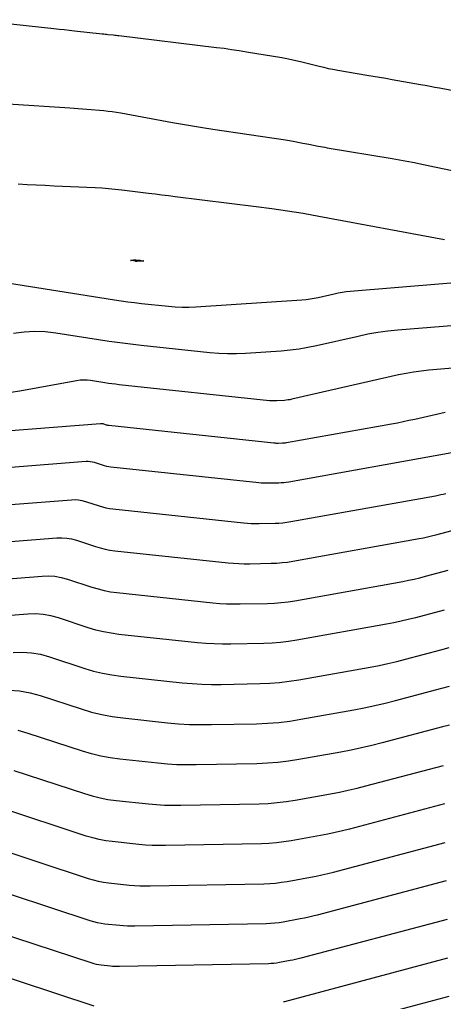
# Model space of a CAD drawing. Extents: x 1354696 to 1366163, y 660729 to 670380.
# Drawn here: x 1362230.8 to 1362266.6, y 664751.2 to 664834 of the extents above; entities that cross this region are included whole.
import ezdxf

# ---------------------------------------------------------------- set-up
doc = ezdxf.new("R2010")
doc.units = 0
doc.layers.add('R_Contours', color=7, linetype='Continuous')

msp = doc.modelspace()

# ---------------------------------------------------------------- linework, layer by layer
at = {"layer": 'R_Contours'}
for points in [[(1362226.63, 664833.998), (1362233.686, 664833.252), (1362234.117, 664833.206), (1362234.549, 664833.16), (1362234.98, 664833.113), (1362235.412, 664833.065), (1362237.767, 664832.805), (1362237.883, 664832.792), (1362238, 664832.78), (1362238.116, 664832.767), (1362238.232, 664832.755), (1362238.697, 664832.707), (1362238.813, 664832.694), (1362238.93, 664832.681), (1362239.046, 664832.668), (1362239.162, 664832.654), (1362247.419, 664831.657), (1362248.054, 664831.577), (1362248.687, 664831.489), (1362249.319, 664831.394), (1362249.951, 664831.292), (1362252.942, 664830.792), (1362253.338, 664830.721), (1362253.732, 664830.643), (1362254.124, 664830.557), (1362254.514, 664830.462), (1362256.073, 664830.069), (1362256.463, 664829.974), (1362256.855, 664829.887), (1362257.249, 664829.809), (1362257.645, 664829.738), (1362260.108, 664829.32), (1362260.643, 664829.229), (1362261.177, 664829.138), (1362261.71, 664829.045), (1362262.244, 664828.952), (1362264.639, 664828.532), (1362265.042, 664828.46), (1362265.445, 664828.387), (1362265.848, 664828.311), (1362266.25, 664828.234), (1362267.858, 664827.922)], [(1362224.59, 664827.226), (1362235.019, 664826.555), (1362235.378, 664826.531), (1362235.737, 664826.504), (1362236.096, 664826.476), (1362236.455, 664826.445), (1362237.891, 664826.317), (1362238.249, 664826.281), (1362238.606, 664826.237), (1362238.962, 664826.184), (1362239.317, 664826.124), (1362243.691, 664825.325), (1362244.539, 664825.174), (1362245.388, 664825.03), (1362246.238, 664824.893), (1362247.09, 664824.764), (1362253.237, 664823.855), (1362253.401, 664823.83), (1362253.566, 664823.803), (1362253.73, 664823.774), (1362253.894, 664823.743), (1362254.548, 664823.616), (1362254.712, 664823.584), (1362254.875, 664823.552), (1362255.039, 664823.52), (1362255.202, 664823.487), (1362255.999, 664823.328), (1362256.186, 664823.291), (1362256.374, 664823.256), (1362256.562, 664823.223), (1362256.75, 664823.191), (1362262.235, 664822.283), (1362262.867, 664822.175), (1362263.497, 664822.06), (1362264.127, 664821.939), (1362264.755, 664821.81), (1362267.856, 664821.158)], [(1362230.662, 664820.137), (1362231.425, 664820.098), (1362232.187, 664820.061), (1362232.949, 664820.024), (1362233.711, 664819.988), (1362237.15, 664819.826), (1362237.717, 664819.794), (1362238.283, 664819.752), (1362238.847, 664819.698), (1362239.411, 664819.635), (1362241.665, 664819.358), (1362242.228, 664819.289), (1362242.792, 664819.22), (1362243.355, 664819.151), (1362243.919, 664819.081), (1362250.765, 664818.238), (1362252.092, 664818.064), (1362253.416, 664817.869), (1362254.737, 664817.654), (1362256.055, 664817.419), (1362266.656, 664815.439)], [(1362270.621, 664812.039), (1362258.709, 664811.054), (1362258.365, 664811.02), (1362258.023, 664810.973), (1362257.683, 664810.914), (1362257.345, 664810.843), (1362255.995, 664810.536), (1362255.657, 664810.466), (1362255.316, 664810.409), (1362254.974, 664810.366), (1362254.63, 664810.336), (1362245.656, 664809.741), (1362245.081, 664809.715), (1362244.507, 664809.715), (1362243.933, 664809.738), (1362243.36, 664809.787), (1362241.068, 664810.031), (1362240.496, 664810.095), (1362239.924, 664810.167), (1362239.354, 664810.246), (1362238.784, 664810.332), (1362228.652, 664811.929)], [(1362269.335, 664808.337), (1362262.732, 664807.791), (1362261.885, 664807.706), (1362261.043, 664807.591), (1362260.205, 664807.447), (1362259.372, 664807.272), (1362255.864, 664806.473), (1362255.124, 664806.32), (1362254.38, 664806.196), (1362253.631, 664806.102), (1362252.879, 664806.037), (1362249.858, 664805.836), (1362249.104, 664805.803), (1362248.349, 664805.801), (1362247.596, 664805.833), (1362246.843, 664805.896), (1362241.061, 664806.512), (1362240.156, 664806.614), (1362239.253, 664806.727), (1362238.351, 664806.852), (1362237.451, 664806.988), (1362233.853, 664807.555), (1362232.954, 664807.659), (1362232.056, 664807.687), (1362231.158, 664807.639), (1362230.262, 664807.515)], [(1362268.048, 664804.636), (1362265.34, 664804.412), (1362264.696, 664804.347), (1362264.054, 664804.259), (1362263.417, 664804.149), (1362262.783, 664804.016), (1362253.766, 664801.962), (1362253.611, 664801.93), (1362253.455, 664801.904), (1362253.298, 664801.884), (1362253.14, 664801.871), (1362252.507, 664801.829), (1362252.349, 664801.821), (1362252.191, 664801.821), (1362252.033, 664801.828), (1362251.875, 664801.841), (1362239.181, 664803.192), (1362238.88, 664803.226), (1362238.579, 664803.264), (1362238.278, 664803.306), (1362237.979, 664803.351), (1362236.78, 664803.54), (1362236.481, 664803.574), (1362236.181, 664803.584), (1362235.883, 664803.568), (1362235.584, 664803.527), (1362230.788, 664802.662), (1362230.043, 664802.537)], [(1362223.498, 664798.817), (1362237.625, 664799.923), (1362237.685, 664799.925), (1362237.744, 664799.921), (1362237.803, 664799.911), (1362237.861, 664799.895), (1362238.091, 664799.819), (1362238.149, 664799.802), (1362238.207, 664799.788), (1362238.267, 664799.776), (1362238.327, 664799.768), (1362252.262, 664798.287), (1362252.352, 664798.279), (1362252.441, 664798.274), (1362252.531, 664798.271), (1362252.621, 664798.272), (1362252.98, 664798.279), (1362253.069, 664798.282), (1362253.159, 664798.289), (1362253.247, 664798.3), (1362253.336, 664798.314), (1362262.203, 664799.899), (1362262.692, 664799.99), (1362263.18, 664800.086), (1362263.666, 664800.188), (1362264.152, 664800.295), (1362266.722, 664800.881)], [(1362267.295, 664797.443), (1362253.508, 664794.978), (1362253.299, 664794.945), (1362253.089, 664794.92), (1362252.878, 664794.903), (1362252.666, 664794.895), (1362251.818, 664794.878), (1362251.607, 664794.877), (1362251.395, 664794.883), (1362251.184, 664794.895), (1362250.973, 664794.914), (1362238.495, 664796.241), (1362238.316, 664796.265), (1362238.138, 664796.298), (1362237.963, 664796.34), (1362237.789, 664796.392), (1362237.1, 664796.619), (1362236.926, 664796.667), (1362236.75, 664796.697), (1362236.573, 664796.709), (1362236.393, 664796.704), (1362223.648, 664795.706)], [(1362223.798, 664792.596), (1362235.16, 664793.485), (1362235.46, 664793.494), (1362235.756, 664793.473), (1362236.049, 664793.423), (1362236.338, 664793.343), (1362237.488, 664792.966), (1362237.777, 664792.879), (1362238.069, 664792.808), (1362238.365, 664792.753), (1362238.664, 664792.713), (1362249.683, 664791.542), (1362250.016, 664791.512), (1362250.349, 664791.492), (1362250.682, 664791.483), (1362251.016, 664791.484), (1362252.353, 664791.511), (1362252.687, 664791.524), (1362253.019, 664791.55), (1362253.35, 664791.589), (1362253.68, 664791.641), (1362265.914, 664793.829), (1362266.131, 664793.87), (1362266.348, 664793.916), (1362266.563, 664793.966), (1362266.777, 664794.02)], [(1362223.949, 664789.485), (1362233.928, 664790.266), (1362234.348, 664790.279), (1362234.762, 664790.25), (1362235.172, 664790.179), (1362235.577, 664790.068), (1362237.186, 664789.539), (1362237.591, 664789.418), (1362238, 664789.318), (1362238.414, 664789.241), (1362238.833, 664789.185), (1362248.393, 664788.169), (1362248.848, 664788.128), (1362249.303, 664788.101), (1362249.758, 664788.089), (1362250.214, 664788.09), (1362252.04, 664788.126), (1362252.495, 664788.144), (1362252.949, 664788.18), (1362253.401, 664788.234), (1362253.851, 664788.305), (1362264.533, 664790.215), (1362264.883, 664790.281), (1362265.232, 664790.355), (1362265.579, 664790.436), (1362265.925, 664790.523), (1362267.304, 664790.89)], [(1362224.099, 664786.374), (1362232.695, 664787.047), (1362233.235, 664787.063), (1362233.768, 664787.026), (1362234.295, 664786.936), (1362234.815, 664786.792), (1362236.884, 664786.112), (1362237.404, 664785.956), (1362237.931, 664785.829), (1362238.463, 664785.729), (1362239.001, 664785.657), (1362247.104, 664784.796), (1362247.68, 664784.744), (1362248.256, 664784.71), (1362248.834, 664784.694), (1362249.412, 664784.697), (1362251.726, 664784.742), (1362252.304, 664784.765), (1362252.879, 664784.81), (1362253.452, 664784.878), (1362254.023, 664784.969), (1362263.152, 664786.601), (1362263.636, 664786.692), (1362264.117, 664786.794), (1362264.596, 664786.905), (1362265.073, 664787.027), (1362266.975, 664787.532)], [(1362266.647, 664784.174), (1362264.22, 664783.53), (1362263.612, 664783.375), (1362263.001, 664783.233), (1362262.388, 664783.104), (1362261.771, 664782.987), (1362254.195, 664781.632), (1362253.504, 664781.523), (1362252.809, 664781.44), (1362252.113, 664781.385), (1362251.413, 664781.358), (1362248.61, 664781.303), (1362247.91, 664781.3), (1362247.21, 664781.319), (1362246.512, 664781.36), (1362245.814, 664781.423), (1362239.17, 664782.129), (1362238.512, 664782.217), (1362237.861, 664782.339), (1362237.218, 664782.495), (1362236.582, 664782.686), (1362234.054, 664783.517), (1362233.418, 664783.692), (1362232.774, 664783.802), (1362232.122, 664783.848), (1362231.463, 664783.828), (1362224.25, 664783.264)], [(1362230.231, 664780.609), (1362231.01, 664780.632), (1362231.78, 664780.579), (1362232.541, 664780.448), (1362233.293, 664780.241), (1362236.281, 664779.259), (1362237.032, 664779.034), (1362237.792, 664778.849), (1362238.561, 664778.705), (1362239.339, 664778.602), (1362244.525, 664778.05), (1362245.344, 664777.976), (1362246.164, 664777.928), (1362246.985, 664777.906), (1362247.808, 664777.909), (1362251.1, 664777.974), (1362251.921, 664778.006), (1362252.74, 664778.071), (1362253.555, 664778.167), (1362254.367, 664778.296), (1362260.39, 664779.373), (1362261.14, 664779.515), (1362261.886, 664779.672), (1362262.629, 664779.845), (1362263.368, 664780.033), (1362266.354, 664780.826), (1362267.075, 664781.013)], [(1362229.897, 664777.417), (1362230.786, 664777.355), (1362231.664, 664777.204), (1362232.531, 664776.965), (1362235.979, 664775.832), (1362236.846, 664775.572), (1362237.723, 664775.359), (1362238.61, 664775.193), (1362239.507, 664775.074), (1362243.262, 664774.675), (1362244.189, 664774.591), (1362245.118, 664774.536), (1362246.047, 664774.511), (1362246.978, 664774.515), (1362250.787, 664774.59), (1362251.73, 664774.627), (1362252.67, 664774.701), (1362253.606, 664774.812), (1362254.538, 664774.96), (1362259.009, 664775.759), (1362259.892, 664775.926), (1362260.771, 664776.112), (1362261.645, 664776.315), (1362262.516, 664776.537), (1362266.43, 664777.576), (1362267.079, 664777.745)], [(1362267.084, 664774.476), (1362266.505, 664774.325), (1362261.397, 664772.969), (1362260.528, 664772.748), (1362259.656, 664772.545), (1362258.78, 664772.36), (1362257.9, 664772.194), (1362254.372, 664771.563), (1362253.489, 664771.423), (1362252.601, 664771.317), (1362251.711, 664771.247), (1362250.817, 664771.212), (1362245.687, 664771.111), (1362244.878, 664771.108), (1362244.071, 664771.13), (1362243.264, 664771.177), (1362242.459, 664771.25), (1362239.24, 664771.592), (1362238.44, 664771.699), (1362237.649, 664771.847), (1362236.867, 664772.037), (1362236.094, 664772.269), (1362231.512, 664773.774), (1362230.659, 664774.01)], [(1362230.3, 664770.647), (1362236.254, 664768.69), (1362236.911, 664768.493), (1362237.574, 664768.332), (1362238.246, 664768.206), (1362238.925, 664768.116), (1362241.656, 664767.826), (1362242.34, 664767.764), (1362243.024, 664767.724), (1362243.709, 664767.705), (1362244.395, 664767.708), (1362251.013, 664767.838), (1362251.775, 664767.868), (1362252.533, 664767.928), (1362253.289, 664768.017), (1362254.042, 664768.137), (1362257.048, 664768.674), (1362257.797, 664768.816), (1362258.543, 664768.974), (1362259.286, 664769.146), (1362260.026, 664769.335), (1362266.581, 664771.075)], [(1362266.657, 664767.825), (1362258.655, 664765.7), (1362258.044, 664765.545), (1362257.43, 664765.402), (1362256.814, 664765.272), (1362256.195, 664765.155), (1362253.712, 664764.711), (1362253.09, 664764.612), (1362252.466, 664764.538), (1362251.839, 664764.489), (1362251.21, 664764.464), (1362243.104, 664764.304), (1362242.54, 664764.302), (1362241.977, 664764.317), (1362241.415, 664764.35), (1362240.853, 664764.401), (1362238.609, 664764.64), (1362238.051, 664764.714), (1362237.5, 664764.817), (1362236.954, 664764.95), (1362236.415, 664765.111), (1362229.088, 664767.519)], [(1362227.876, 664764.392), (1362236.576, 664761.533), (1362236.998, 664761.406), (1362237.425, 664761.302), (1362237.857, 664761.221), (1362238.294, 664761.163), (1362240.051, 664760.977), (1362240.49, 664760.937), (1362240.93, 664760.911), (1362241.371, 664760.899), (1362241.812, 664760.901), (1362251.406, 664761.09), (1362251.903, 664761.109), (1362252.398, 664761.148), (1362252.891, 664761.207), (1362253.382, 664761.285), (1362255.342, 664761.635), (1362255.831, 664761.728), (1362256.317, 664761.83), (1362256.802, 664761.943), (1362257.284, 664762.066), (1362266.732, 664764.574)], [(1362266.808, 664761.324), (1362255.913, 664758.431), (1362255.56, 664758.341), (1362255.204, 664758.259), (1362254.848, 664758.183), (1362254.489, 664758.115), (1362253.051, 664757.858), (1362252.691, 664757.801), (1362252.33, 664757.759), (1362251.967, 664757.73), (1362251.603, 664757.716), (1362240.521, 664757.497), (1362240.202, 664757.496), (1362239.883, 664757.505), (1362239.565, 664757.523), (1362239.248, 664757.552), (1362237.978, 664757.687), (1362237.663, 664757.729), (1362237.351, 664757.787), (1362237.042, 664757.862), (1362236.737, 664757.954), (1362226.664, 664761.264)], [(1362266.884, 664758.074), (1362254.543, 664754.797), (1362254.318, 664754.74), (1362254.091, 664754.687), (1362253.864, 664754.639), (1362253.636, 664754.596), (1362252.721, 664754.432), (1362252.492, 664754.396), (1362252.262, 664754.369), (1362252.031, 664754.351), (1362251.799, 664754.341), (1362239.229, 664754.094), (1362239.033, 664754.093), (1362238.836, 664754.098), (1362238.641, 664754.11), (1362238.445, 664754.128), (1362237.663, 664754.211), (1362237.468, 664754.237), (1362237.276, 664754.273), (1362237.086, 664754.319), (1362236.898, 664754.375), (1362225.452, 664758.137)], [(1362224.24, 664755.009), (1362237.059, 664750.796)], [(1362253.075, 664751.138), (1362253.172, 664751.163), (1362266.96, 664754.823)], [(1362267.035, 664751.573), (1362255.62, 664748.542)]]:
    msp.add_lwpolyline(points, dxfattribs=at)
msp.add_lwpolyline([(1362240.903, 664813.699), (1362240.949, 664813.693), (1362240.995, 664813.687), (1362241.04, 664813.68), (1362241.223, 664813.651), (1362241.257, 664813.645), (1362241.268, 664813.639), (1362241.257, 664813.634), (1362241.222, 664813.631), (1362240.681, 664813.595), (1362240.672, 664813.594), (1362240.664, 664813.594), (1362240.655, 664813.595), (1362240.646, 664813.596), (1362240.612, 664813.599), (1362240.595, 664813.601), (1362240.577, 664813.604), (1362240.199, 664813.663), (1362240.163, 664813.671), (1362240.151, 664813.679), (1362240.163, 664813.687), (1362240.199, 664813.695), (1362240.392, 664813.727), (1362240.44, 664813.734), (1362240.489, 664813.737), (1362240.537, 664813.736), (1362240.586, 664813.733), (1362240.857, 664813.704)], close=True, dxfattribs=at)

doc.saveas('drawing.dxf')
